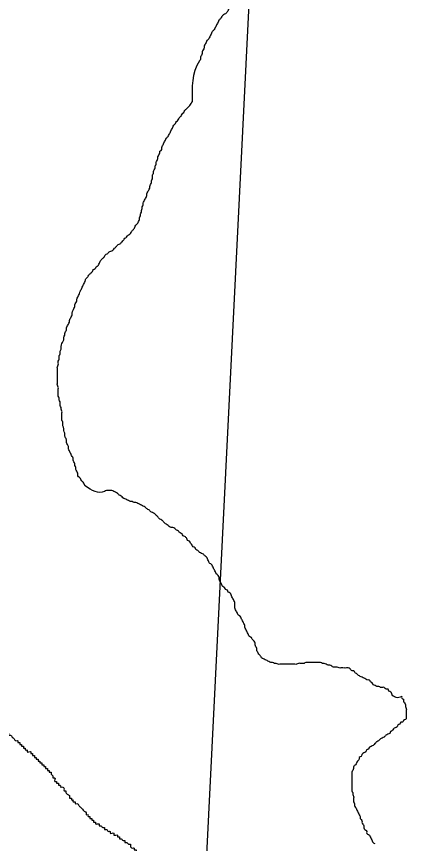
# Model space of a CAD drawing. Extents: x 813775 to 1157140, y 1757555 to 1979907.
# Drawn here: x 1041577 to 1042755, y 1864086 to 1866582 of the extents above; entities that cross this region are included whole.
import ezdxf

# ---------------------------------------------------------------- set-up
doc = ezdxf.new("R2010")
doc.units = 0
doc.layers.add('Level 35', color=7, linetype='Continuous')
doc.layers.add('Level 5', color=7, linetype='Continuous')

msp = doc.modelspace()

# ---------------------------------------------------------------- linework, layer by layer
at = {"layer": 'Level 35'}
for points in [[(1042143.5, 1867058.8), (1042143.5, 1867053.2), (1042146.3, 1867047.7), (1042146.3, 1867042.1), (1042149.1, 1867036.5), (1042149.1, 1867030.9), (1042149.1, 1867025.3), (1042151.9, 1867019.8), (1042151.9, 1867014.2), (1042151.9, 1867008.6), (1042154.7, 1867003), (1042154.7, 1866997.4), (1042157.5, 1866991.9), (1042157.5, 1866986.3), (1042160.3, 1866980.7), (1042160.3, 1866975.1), (1042163, 1866969.5), (1042163, 1866963.9), (1042165.8, 1866958.4), (1042168.6, 1866952.8), (1042168.6, 1866947.2), (1042171.4, 1866941.6), (1042174.2, 1866936), (1042177, 1866930.5), (1042179.8, 1866924.9), (1042182.6, 1866919.3), (1042188.1, 1866913.7), (1042190.9, 1866908.1), (1042193.7, 1866902.5), (1042196.5, 1866897), (1042199.3, 1866891.4), (1042202.1, 1866885.8), (1042204.9, 1866880.2), (1042210.5, 1866874.6), (1042213.3, 1866869.1), (1042218.8, 1866863.5), (1042221.6, 1866857.9), (1042227.2, 1866855.1), (1042230, 1866849.5), (1042235.6, 1866846.7), (1042238.4, 1866841.1), (1042243.9, 1866838.4), (1042246.7, 1866832.8), (1042252.3, 1866827.2), (1042257.9, 1866821.6), (1042263.5, 1866818.8), (1042269, 1866816), (1042274.6, 1866813.2), (1042280.2, 1866810.4), (1042285.8, 1866804.9), (1042291.4, 1866799.3), (1042294.1, 1866793.7), (1042296.9, 1866788.1), (1042299.7, 1866782.5), (1042302.5, 1866777), (1042305.3, 1866771.4), (1042308.1, 1866765.8), (1042308.1, 1866760.2), (1042310.9, 1866754.6), (1042310.9, 1866749.1), (1042310.9, 1866743.5), (1042310.9, 1866737.9), (1042308.1, 1866732.3), (1042305.3, 1866726.7), (1042302.5, 1866721.1), (1042299.7, 1866715.6), (1042294.1, 1866710), (1042291.4, 1866704.4), (1042285.8, 1866698.8), (1042283, 1866693.2), (1042280.2, 1866687.7), (1042277.4, 1866682.1), (1042271.8, 1866676.5), (1042269, 1866670.9), (1042263.5, 1866665.3), (1042257.9, 1866659.7), (1042255.1, 1866654.2), (1042249.5, 1866651.4), (1042246.7, 1866645.8), (1042241.1, 1866640.2), (1042235.6, 1866634.6), (1042230, 1866629), (1042227.2, 1866623.5), (1042224.4, 1866617.9), (1042224.4, 1866612.3), (1042218.8, 1866606.7), (1042216, 1866601.1), (1042213.3, 1866595.6), (1042207.7, 1866590), (1042202.1, 1866587.2), (1042196.5, 1866581.6)], [(1042196.5, 1866581.6), (1042193.7, 1866576), (1042188.1, 1866570.4), (1042185.4, 1866564.9), (1042182.6, 1866559.3), (1042179.8, 1866553.7), (1042177, 1866548.1), (1042174.2, 1866542.5), (1042168.6, 1866536.9), (1042165.8, 1866531.4), (1042163, 1866525.8), (1042160.3, 1866520.2), (1042157.5, 1866514.6), (1042151.9, 1866509), (1042149.1, 1866503.5), (1042146.3, 1866497.9), (1042143.5, 1866492.3), (1042143.5, 1866486.7), (1042140.7, 1866481.1), (1042137.9, 1866475.6), (1042137.9, 1866470), (1042135.1, 1866464.4), (1042132.4, 1866458.8), (1042132.4, 1866453.2), (1042129.6, 1866447.6), (1042107.3, 1866323.2)], [(1042009.6, 1866175.3), (1042015.2, 1866180.8), (1042015.2, 1866186.4), (1042018, 1866192), (1042020.8, 1866197.6), (1042023.6, 1866203.2), (1042026.4, 1866208.7), (1042029.1, 1866214.3), (1042034.7, 1866219.9), (1042037.5, 1866225.5), (1042040.3, 1866231.1), (1042043.1, 1866236.7), (1042045.9, 1866242.2), (1042048.7, 1866247.8), (1042051.5, 1866253.4), (1042057, 1866259), (1042059.8, 1866264.6), (1042065.4, 1866270.1), (1042068.2, 1866275.7), (1042073.8, 1866281.3), (1042076.6, 1866286.9), (1042082.1, 1866292.5), (1042084.9, 1866298), (1042090.5, 1866303.6), (1042107.6, 1866324.8)], [(1041744.6, 1865686.9), (1041747.4, 1865695.2), (1041750.2, 1865700.8), (1041753, 1865706.4), (1041753, 1865712), (1041755.8, 1865717.6), (1041758.6, 1865723.1), (1041758.6, 1865728.7), (1041761.4, 1865734.3), (1041764.2, 1865739.9), (1041766.9, 1865745.5), (1041769.7, 1865753.8), (1041772.5, 1865759.4), (1041775.3, 1865765), (1041778.1, 1865770.6), (1041780.9, 1865776.2), (1041783.7, 1865781.7), (1041786.5, 1865790.1), (1041792, 1865795.7), (1041794.8, 1865801.3), (1041800.4, 1865806.9), (1041806, 1865812.4), (1041808.8, 1865818), (1041814.4, 1865820.8), (1041817.2, 1865826.4), (1041822.7, 1865829.2), (1041825.5, 1865834.8), (1041828.3, 1865840.4), (1041831.1, 1865845.9), (1041836.7, 1865851.5), (1041842.3, 1865857.1), (1041845, 1865862.7), (1041850.6, 1865865.5), (1041856.2, 1865871.1), (1041861.8, 1865873.8), (1041867.4, 1865876.6), (1041872.9, 1865882.2), (1041878.5, 1865887.8), (1041884.1, 1865893.4), (1041889.7, 1865896.2), (1041895.3, 1865901.8), (1041900.8, 1865907.3), (1041903.6, 1865912.9), (1041909.2, 1865915.7), (1041912, 1865921.3), (1041917.6, 1865924.1), (1041923.1, 1865929.7), (1041925.9, 1865935.2), (1041931.5, 1865940.8), (1041934.3, 1865946.4), (1041937.1, 1865952), (1041942.7, 1865957.6), (1041945.5, 1865963.2), (1041948.3, 1865968.7), (1041948.3, 1865974.3), (1041951, 1865979.9), (1041951, 1865985.5), (1041953.8, 1865991.1), (1041953.8, 1865996.6), (1041956.6, 1866002.2), (1041956.6, 1866007.8), (1041959.4, 1866013.4), (1041959.4, 1866019), (1041962.2, 1866024.5), (1041965, 1866030.1), (1041967.8, 1866035.7), (1041970.6, 1866041.3), (1041970.6, 1866046.9), (1041973.4, 1866052.5), (1041976.1, 1866058), (1041978.9, 1866063.6), (1041978.9, 1866069.2), (1041981.7, 1866074.8), (1041984.5, 1866080.4), (1041984.5, 1866085.9), (1041987.3, 1866091.5), (1041987.3, 1866097.1), (1041987.3, 1866102.7), (1041990.1, 1866108.3), (1041990.1, 1866113.9), (1041992.9, 1866119.4), (1041995.7, 1866125), (1041995.7, 1866130.6), (1041998.5, 1866136.2), (1041998.5, 1866141.8), (1042001.3, 1866147.3), (1042004, 1866152.9), (1042004, 1866158.5), (1042006.8, 1866164.1), (1042009.6, 1866169.7), (1042009.6, 1866175.3)], [(1041780.9, 1865170.6), (1041783.7, 1865165), (1041780.9, 1865170.6), (1041778.1, 1865176.1), (1041772.5, 1865181.7), (1041769.7, 1865187.3), (1041764.2, 1865192.9), (1041761.4, 1865198.5), (1041761.4, 1865204), (1041758.6, 1865209.6), (1041755.8, 1865215.2), (1041755.8, 1865220.8), (1041753, 1865226.4), (1041753, 1865232), (1041750.2, 1865237.5), (1041747.4, 1865243.1), (1041747.4, 1865248.7), (1041744.6, 1865254.3), (1041741.8, 1865259.9), (1041739, 1865265.4), (1041736.3, 1865271), (1041733.5, 1865276.6), (1041733.5, 1865282.2), (1041730.7, 1865290.6), (1041727.9, 1865296.1), (1041727.9, 1865301.7), (1041725.1, 1865310.1), (1041722.3, 1865315.7), (1041722.3, 1865324.1), (1041719.5, 1865332.4), (1041719.5, 1865338), (1041716.7, 1865346.4), (1041716.7, 1865352), (1041716.7, 1865357.5), (1041713.9, 1865363.1), (1041713.9, 1865368.7), (1041713.9, 1865374.3), (1041713.9, 1865379.9), (1041713.9, 1865385.5), (1041713.9, 1865391), (1041711.2, 1865396.6), (1041711.2, 1865402.2), (1041708.4, 1865407.8), (1041708.4, 1865413.4), (1041708.4, 1865418.9), (1041705.6, 1865424.5), (1041705.6, 1865430.1), (1041702.8, 1865435.7), (1041702.8, 1865441.3), (1041702.8, 1865446.8), (1041702.8, 1865452.4), (1041702.8, 1865458), (1041702.8, 1865463.6), (1041700, 1865469.2), (1041700, 1865474.8), (1041700, 1865480.3), (1041700, 1865485.9), (1041700, 1865491.5), (1041700, 1865497.1), (1041700, 1865502.7), (1041700, 1865508.2), (1041700, 1865513.8), (1041700, 1865519.4), (1041700, 1865525), (1041702.8, 1865530.6), (1041702.8, 1865536.2), (1041702.8, 1865541.7), (1041705.6, 1865547.3), (1041705.6, 1865552.9), (1041705.6, 1865558.5), (1041708.4, 1865564.1), (1041708.4, 1865569.6), (1041711.2, 1865578), (1041711.2, 1865586.4), (1041713.9, 1865594.8), (1041716.7, 1865600.3), (1041719.5, 1865608.7), (1041719.5, 1865614.3), (1041722.3, 1865619.9), (1041722.3, 1865625.5), (1041725.1, 1865631), (1041727.9, 1865636.6), (1041727.9, 1865642.2), (1041730.7, 1865647.8), (1041733.5, 1865653.4), (1041736.3, 1865659), (1041736.3, 1865664.5), (1041739, 1865670.1), (1041741.8, 1865675.7), (1041744.6, 1865681.3), (1041744.6, 1865686.9)], [(1041909.5, 1865123.7), (1041903.9, 1865126.5), (1041898.3, 1865129.3), (1041892.8, 1865134.8), (1041887.2, 1865137.6), (1041881.6, 1865143.2), (1041876, 1865146), (1041870.4, 1865148.8), (1041864.9, 1865151.6), (1041859.3, 1865151.6), (1041853.7, 1865151.6), (1041848.1, 1865151.6), (1041842.5, 1865148.8), (1041783.7, 1865165)], [(1042277.7, 1864716.2), (1042274.9, 1864721.8), (1042272.1, 1864727.4), (1042269.3, 1864733), (1042266.5, 1864738.6), (1042266.5, 1864744.1), (1042263.7, 1864749.7), (1042261, 1864755.3), (1042258.2, 1864760.9), (1042255.4, 1864766.5), (1042252.6, 1864772), (1042247, 1864774.8), (1042244.2, 1864780.4), (1042241.4, 1864786), (1042238.6, 1864791.6), (1042235.9, 1864797.2), (1042235.9, 1864802.7), (1042235.9, 1864808.3), (1042235.9, 1864813.9), (1042233.1, 1864819.5), (1042230.3, 1864825.1), (1042227.5, 1864830.6), (1042224.7, 1864836.2), (1042221.9, 1864841.8), (1042216.3, 1864844.6), (1042213.5, 1864850.2), (1042208, 1864853), (1042205.2, 1864858.6), (1042199.6, 1864861.3), (1042196.8, 1864866.9), (1042194, 1864872.5), (1042191.2, 1864878.1), (1042188.4, 1864883.7), (1042188.4, 1864889.3), (1042185.6, 1864894.8), (1042180.1, 1864900.4), (1042177.3, 1864906), (1042174.5, 1864911.6), (1042171.7, 1864917.2), (1042168.9, 1864922.7), (1042166.1, 1864928.3), (1042160.5, 1864931.1), (1042157.7, 1864936.7), (1042155, 1864942.3), (1042152.2, 1864947.9), (1042146.6, 1864953.4), (1042141, 1864959), (1042135.4, 1864961.8), (1042129.9, 1864964.6), (1042124.3, 1864970.2), (1042118.7, 1864973), (1042115.9, 1864978.6), (1042110.3, 1864981.4), (1042107.5, 1864986.9), (1042102, 1864992.5), (1042099.2, 1864998.1), (1042093.6, 1865000.9), (1042090.8, 1865006.5), (1042085.2, 1865012.1), (1042079.6, 1865014.8), (1042076.9, 1865020.4), (1042071.3, 1865023.2), (1042065.7, 1865028.8), (1042060.1, 1865031.6), (1042054.5, 1865037.2), (1042049, 1865040), (1042043.4, 1865040), (1042037.8, 1865042.8), (1042032.2, 1865048.3), (1042026.6, 1865051.1), (1042021.1, 1865056.7), (1042015.5, 1865062.3), (1042009.9, 1865065.1), (1042004.3, 1865070.7), (1041998.8, 1865076.2), (1041993.2, 1865081.8), (1041987.6, 1865084.6), (1041982, 1865087.4), (1041976.4, 1865093), (1041970.9, 1865095.8), (1041965.3, 1865101.4), (1041959.7, 1865104.1), (1041954.1, 1865106.9), (1041948.5, 1865109.7), (1041943, 1865112.5), (1041937.4, 1865115.3), (1041931.8, 1865115.3), (1041926.2, 1865118.1), (1041920.6, 1865118.1), (1041915.1, 1865120.9), (1041909.5, 1865123.7)], [(1042740.2, 1864530.1), (1042724, 1864526.5), (1042718.4, 1864529.2), (1042712.9, 1864532), (1042710.1, 1864537.6), (1042707.3, 1864543.2), (1042701.7, 1864546), (1042698.9, 1864551.6), (1042693.3, 1864551.6), (1042687.7, 1864557.1), (1042682.2, 1864557.1), (1042676.6, 1864557.1), (1042671, 1864559.9), (1042665.4, 1864559.9), (1042659.9, 1864562.7), (1042654.3, 1864565.5), (1042651.5, 1864571.1), (1042645.9, 1864573.9), (1042643.1, 1864579.5), (1042637.5, 1864579.5), (1042632, 1864582.3), (1042626.4, 1864585.1), (1042620.8, 1864587.8), (1042615.2, 1864590.6), (1042609.6, 1864593.4), (1042604.1, 1864599), (1042598.5, 1864601.8), (1042595.7, 1864607.4), (1042590.1, 1864607.4), (1042584.5, 1864613), (1042579, 1864615.8), (1042573.4, 1864615.8), (1042567.8, 1864615.8), (1042562.2, 1864615.8), (1042556.6, 1864615.8), (1042551.1, 1864615.8), (1042545.5, 1864618.5), (1042539.9, 1864618.5), (1042534.3, 1864618.5), (1042528.7, 1864621.3), (1042523.2, 1864624.1), (1042517.6, 1864624.1), (1042512, 1864626.9), (1042506.4, 1864629.7), (1042500.9, 1864629.7), (1042495.3, 1864632.5), (1042489.7, 1864632.5), (1042484.1, 1864632.5), (1042478.5, 1864632.5), (1042473, 1864632.5), (1042467.4, 1864632.5), (1042461.8, 1864632.5), (1042456.2, 1864632.5), (1042450.6, 1864632.5), (1042445.1, 1864629.7), (1042439.5, 1864629.7), (1042433.9, 1864629.7), (1042428.3, 1864629.7), (1042422.7, 1864626.9), (1042417.2, 1864626.9), (1042411.6, 1864626.9), (1042406, 1864626.9), (1042400.4, 1864626.9), (1042394.9, 1864626.9), (1042389.3, 1864626.9), (1042383.7, 1864626.9), (1042378.1, 1864626.9), (1042372.5, 1864626.9), (1042367, 1864626.9), (1042361.4, 1864629.7), (1042355.8, 1864629.7), (1042350.2, 1864632.5), (1042344.6, 1864632.5), (1042339.1, 1864635.3), (1042333.5, 1864638.1), (1042327.9, 1864640.9), (1042322.3, 1864643.7), (1042316.7, 1864646.5), (1042314, 1864652), (1042308.4, 1864657.6), (1042305.6, 1864663.2), (1042302.8, 1864668.8), (1042302.8, 1864674.4), (1042300, 1864679.9), (1042297.2, 1864685.5), (1042297.2, 1864691.1), (1042294.4, 1864696.7), (1042288.9, 1864702.3), (1042286.1, 1864707.9), (1042280.5, 1864710.6), (1042277.7, 1864716.2)], [(1042740.2, 1864530.1), (1042740.2, 1864524.5), (1042745.8, 1864521.7), (1042745.8, 1864516.1), (1042748.6, 1864510.5), (1042751.3, 1864505), (1042751.3, 1864499.4), (1042754.1, 1864493.8), (1042754.1, 1864488.2), (1042754.1, 1864482.6), (1042754.1, 1864477), (1042754.1, 1864471.5), (1042754.1, 1864465.9), (1042751.3, 1864460.3), (1042745.8, 1864457.5), (1042743, 1864451.9), (1042737.4, 1864451.9), (1042734.6, 1864446.4), (1042729, 1864443.6), (1042726.2, 1864438), (1042720.7, 1864435.2), (1042715.1, 1864432.4), (1042712.3, 1864426.8), (1042706.7, 1864424), (1042703.9, 1864418.4), (1042698.3, 1864415.7), (1042692.8, 1864412.9), (1042687.2, 1864407.3), (1042681.6, 1864404.5), (1042676, 1864401.7), (1042670.5, 1864396.1), (1042664.9, 1864393.3), (1042659.3, 1864387.7), (1042653.7, 1864382.2), (1042648.1, 1864379.4), (1042642.6, 1864376.6), (1042639.8, 1864371), (1042634.2, 1864368.2), (1042631.4, 1864362.6), (1042625.8, 1864359.8), (1042620.2, 1864354.3), (1042617.5, 1864348.7), (1042611.9, 1864345.9), (1042611.9, 1864340.3), (1042606.3, 1864334.7), (1042603.5, 1864329.1), (1042600.7, 1864323.6), (1042595.1, 1864318), (1042595.1, 1864312.4), (1042592.3, 1864306.8), (1042589.6, 1864301.2), (1042589.6, 1864295.6), (1042589.6, 1864290.1), (1042589.6, 1864284.5), (1042589.6, 1864278.9), (1042589.6, 1864273.3), (1042589.6, 1864267.7), (1042589.6, 1864262.2), (1042589.6, 1864256.6), (1042589.6, 1864251), (1042589.6, 1864245.4), (1042592.3, 1864239.8), (1042592.3, 1864234.2), (1042595.1, 1864228.7), (1042595.1, 1864223.1), (1042595.1, 1864217.5), (1042595.1, 1864211.9), (1042597.9, 1864206.3), (1042597.9, 1864200.8), (1042600.7, 1864195.2), (1042603.5, 1864189.6), (1042606.3, 1864184), (1042609.1, 1864178.4), (1042611.9, 1864172.8), (1042614.7, 1864167.3), (1042614.7, 1864161.7), (1042620.2, 1864156.1), (1042620.2, 1864150.5), (1042623, 1864144.9), (1042625.8, 1864139.4), (1042625.8, 1864133.8), (1042628.6, 1864128.2), (1042634.2, 1864125.4), (1042634.2, 1864119.8), (1042637, 1864114.2), (1042642.6, 1864111.5), (1042645.3, 1864105.9), (1042648.1, 1864100.3), (1042650.9, 1864094.7), (1042653.7, 1864089.1), (1042659.3, 1864086.3)], [(1041457.9, 1864485.6), (1041463.4, 1864485.6), (1041469, 1864480.1), (1041474.6, 1864480.1), (1041474.6, 1864474.5), (1041480.2, 1864474.5), (1041480.2, 1864468.9), (1041485.8, 1864468.9), (1041491.3, 1864463.3), (1041496.9, 1864463.3), (1041496.9, 1864457.7), (1041502.5, 1864457.7), (1041502.5, 1864452.2), (1041508.1, 1864452.2), (1041508.1, 1864446.6), (1041513.6, 1864446.6), (1041519.2, 1864446.6), (1041519.2, 1864441), (1041524.8, 1864441), (1041530.4, 1864435.4), (1041536, 1864435.4), (1041536, 1864429.8), (1041541.5, 1864429.8), (1041541.5, 1864424.2), (1041547.1, 1864424.2), (1041547.1, 1864418.7), (1041552.7, 1864418.7), (1041552.7, 1864413.1), (1041558.3, 1864413.1), (1041563.9, 1864407.5), (1041569.4, 1864401.9), (1041575, 1864396.3), (1041580.6, 1864396.3), (1041580.6, 1864390.8), (1041586.2, 1864390.8), (1041586.2, 1864385.2), (1041591.7, 1864385.2), (1041591.7, 1864379.6), (1041597.3, 1864379.6), (1041597.3, 1864374), (1041602.9, 1864374), (1041602.9, 1864368.4), (1041608.5, 1864368.4), (1041608.5, 1864362.9), (1041614.1, 1864362.9), (1041619.6, 1864362.9), (1041619.6, 1864357.3), (1041625.2, 1864357.3), (1041625.2, 1864351.7), (1041630.8, 1864351.7), (1041630.8, 1864346.1), (1041636.4, 1864346.1), (1041636.4, 1864340.5), (1041642, 1864340.5), (1041642, 1864334.9), (1041647.5, 1864334.9), (1041647.5, 1864329.4), (1041653.1, 1864329.4), (1041653.1, 1864323.8), (1041658.7, 1864323.8), (1041658.7, 1864318.2), (1041664.3, 1864318.2), (1041664.3, 1864312.6), (1041669.9, 1864312.6), (1041669.9, 1864307), (1041675.4, 1864307), (1041675.4, 1864301.5), (1041681, 1864301.5), (1041681, 1864295.9), (1041686.6, 1864290.3), (1041686.6, 1864284.7), (1041692.2, 1864284.7), (1041692.2, 1864279.1), (1041692.2, 1864273.5), (1041697.7, 1864273.5), (1041697.7, 1864268), (1041703.3, 1864268), (1041703.3, 1864262.4), (1041708.9, 1864262.4), (1041708.9, 1864256.8), (1041714.5, 1864256.8), (1041720.1, 1864251.2), (1041720.1, 1864245.6), (1041725.6, 1864245.6), (1041725.6, 1864240.1), (1041731.2, 1864234.5), (1041736.8, 1864228.9), (1041736.8, 1864223.3), (1041742.4, 1864223.3), (1041742.4, 1864217.7), (1041748, 1864217.7)], [(1041748, 1864217.7), (1041748, 1864212.1), (1041753.5, 1864212.1), (1041753.5, 1864206.6), (1041759.1, 1864206.6), (1041764.7, 1864201), (1041770.3, 1864195.4), (1041775.9, 1864189.8), (1041781.4, 1864184.2), (1041787, 1864178.7), (1041787, 1864173.1), (1041792.6, 1864173.1), (1041792.6, 1864167.5), (1041798.2, 1864167.5), (1041798.2, 1864161.9), (1041803.7, 1864161.9), (1041803.7, 1864156.3), (1041809.3, 1864156.3), (1041809.3, 1864150.7), (1041814.9, 1864150.7), (1041814.9, 1864145.2), (1041820.5, 1864145.2), (1041826.1, 1864145.2), (1041826.1, 1864139.6), (1041831.6, 1864139.6), (1041837.2, 1864134), (1041842.8, 1864134), (1041842.8, 1864128.4), (1041848.4, 1864128.4), (1041854, 1864122.8), (1041859.5, 1864122.8), (1041859.5, 1864117.3), (1041865.1, 1864117.3), (1041870.7, 1864117.3), (1041870.7, 1864111.7), (1041876.3, 1864111.7), (1041881.9, 1864111.7), (1041881.9, 1864106.1), (1041887.4, 1864106.1), (1041887.4, 1864100.5), (1041893, 1864100.5), (1041898.6, 1864094.9), (1041904.2, 1864094.9), (1041904.2, 1864089.4), (1041909.7, 1864089.4), (1041915.3, 1864083.8), (1041920.9, 1864083.8), (1041920.9, 1864078.2), (1041926.5, 1864072.6), (1041932.1, 1864072.6), (1041932.1, 1864067), (1041937.6, 1864067), (1041937.6, 1864061.4), (1041943.2, 1864061.4), (1041943.2, 1864055.9), (1041943.2, 1864050.3), (1041948.8, 1864050.3), (1041948.8, 1864044.7), (1041954.4, 1864039.1), (1041954.4, 1864033.5), (1041954.4, 1864028), (1041960, 1864028), (1041960, 1864022.4), (1041960, 1864016.8), (1041965.5, 1864016.8), (1041965.5, 1864011.2), (1041971.1, 1864011.2), (1041971.1, 1864005.6), (1041976.7, 1864000), (1041976.7, 1863994.5), (1041976.7, 1863988.9), (1041982.3, 1863988.9), (1041982.3, 1863983.3), (1041987.9, 1863983.3), (1041987.9, 1863977.7), (1041987.9, 1863972.1), (1041993.4, 1863972.1), (1041993.4, 1863966.6), (1041993.4, 1863961), (1041999, 1863961), (1041999, 1863955.4), (1042004.6, 1863955.4), (1042004.6, 1863949.8), (1042010.2, 1863949.8), (1042010.2, 1863944.2), (1042010.2, 1863938.6), (1042015.7, 1863938.6), (1042015.7, 1863933.1), (1042021.3, 1863933.1), (1042021.3, 1863927.5), (1042021.3, 1863921.9)]]:
    msp.add_spline(points, degree=3, dxfattribs=at)
at = {"layer": 'Level 5'}
msp.add_lwpolyline([(1042535.4, 1871775.7), (1042023.3, 1861505.6)], dxfattribs=at)

doc.saveas('drawing.dxf')
